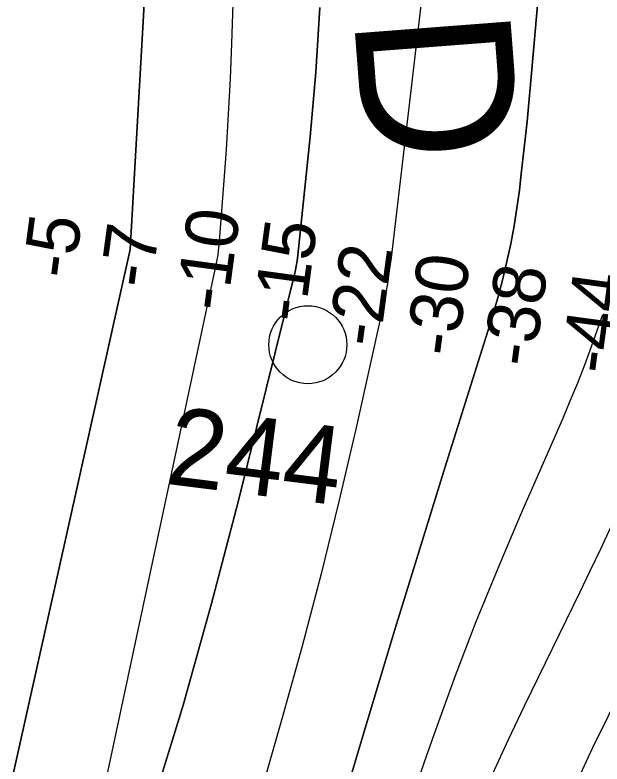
# Model space of a CAD drawing. Extents: x 3279314 to 3317160, y 734079 to 759431.
# Drawn here: x 3310016 to 3310768, y 743155 to 744116 of the extents above; entities that cross this region are included whole.
import ezdxf

# ---------------------------------------------------------------- set-up
doc = ezdxf.new("R2010")
doc.units = 0
for name, color, linetype in [('V-RIVR-EDGE', 7, 'Continuous'), ('V-RIVR-IDEN', 7, 'Continuous'), ('V-RIVR-MILE', 7, 'Continuous'), ('V-RIVR-RANG', 7, 'Continuous'), ('V-TOPO-DPTH', 7, 'Continuous'), ('V-TOPO-MAJR', 7, 'Continuous'), ('V-TOPO-MINR', 7, 'Continuous')]:
    doc.layers.add(name, color=color, linetype=linetype)

msp = doc.modelspace()

# ---------------------------------------------------------------- linework, layer by layer
at = {"layer": 'V-RIVR-EDGE'}
msp.add_spline([(3310747.15, 741422.06), (3310761.27, 741436.93), (3310772.16, 741448.54), (3310772.95, 741451.64), (3310772.56, 741453.19), (3310772.21, 741467.15), (3310772.61, 741472.19), (3310775.33, 741474.12), (3310776.11, 741477.23), (3310778.06, 741481.1), (3310778.46, 741484.98), (3310773.05, 741494.68), (3310773.84, 741499.34), (3310775.79, 741504.37), (3310780.07, 741508.63), (3310785.89, 741512.1), (3310795.63, 741530.31), (3310825.21, 741572.12), (3310845.06, 741601.54), (3310855.18, 741615.48), (3310863.33, 741620.88), (3310868.4, 741629.02), (3310883.19, 741654.19), (3310883.99, 741660.39), (3310891, 741675.88), (3310896.85, 741688.67), (3310901.53, 741697.96), (3310902.33, 741706.1), (3310905.45, 741716.18), (3310909.36, 741728.58), (3310914.03, 741736.71), (3310917.53, 741740.19), (3310923, 741754.53), (3310933.94, 741786.3), (3310941.35, 741805.29), (3310953.85, 741842.87), (3310965.15, 741864.56), (3310977.64, 741894.39), (3310990.11, 741919.18), (3311002.96, 741940.86), (3311006.46, 741946.29), (3311012.68, 741950.15), (3311016.96, 741957.12), (3311022.03, 741967.58), (3311022.04, 741972.23), (3311022.06, 741982.31), (3311022.86, 741990.84), (3311027.17, 742006.73), (3311033.04, 742029.98), (3311035.01, 742042.78), (3311036.22, 742059.84), (3311037.05, 742082.33), (3311037.48, 742099.39), (3311041.77, 742109.85), (3311041.78, 742116.06), (3311042.18, 742121.1), (3311045.29, 742122.64), (3311048.4, 742124.57), (3311051.13, 742129.99), (3311053.47, 742138.91), (3311056.59, 742142), (3311058.53, 742145.1), (3311058.94, 742155.18), (3311061.67, 742160.6), (3311067.12, 742166.02), (3311068.72, 742186.57), (3311068.74, 742196.26), (3311069.14, 742198.98), (3311072.24, 742201.68), (3311075.36, 742205.17), (3311079.24, 742207.48), (3311086.67, 742233.45), (3311085.13, 742236.17), (3311085.14, 742242.37), (3311089.43, 742249.73), (3311096.04, 742257.47), (3311105.36, 742263.26), (3311103.82, 742266.37), (3311108.48, 742271.01), (3311115.88, 742281.85), (3311117.83, 742289.22), (3311122.13, 742302.39), (3311129.54, 742317.5), (3311134.99, 742326.4), (3311141.62, 742341.12), (3311152.54, 742368.24), (3311150.24, 742377.17), (3311150.64, 742380.66), (3311162.31, 742395.36), (3311161.53, 742395.75), (3311151.07, 742400.04), (3311148.76, 742405.09), (3311149.94, 742412.46), (3311150.35, 742423.7), (3311155.04, 742437.26), (3311163.98, 742445.77), (3311167.48, 742449.64), (3311161.31, 742462.46), (3311160.93, 742465.95), (3311162.87, 742466.72), (3311179.16, 742465.9), (3311183.82, 742470.93), (3311192.39, 742486.42), (3311195.13, 742495.72), (3311195.92, 742501.93), (3311195.94, 742507.74), (3311195.56, 742512.4), (3311195.57, 742517.05), (3311192.1, 742523.26), (3311189.39, 742527.93), (3311189.4, 742531.8), (3311190.19, 742537.62), (3311193.69, 742542.65), (3311200.3, 742549.23), (3311213.92, 742566.26), (3311218.99, 742580.21), (3311220.18, 742587.96), (3311224.84, 742593.38), (3311234.98, 742613.9), (3311240.45, 742629.4), (3311242.8, 742639.87), (3311247.85, 742644.9), (3311258.37, 742663.49), (3311264.22, 742676.66), (3311266.55, 742679.75), (3311284.03, 742689.02), (3311288.31, 742696.37), (3311293.38, 742706.45), (3311294.17, 742715.36), (3311293.8, 742720.79), (3311295.36, 742724.28), (3311298.86, 742729.7), (3311303.16, 742743.65), (3311303.18, 742751.79), (3311303.59, 742757.22), (3311304.76, 742763.42), (3311309.83, 742773.88), (3311319.58, 742795.58), (3311324.64, 742802.16), (3311332.42, 742814.55), (3311339.81, 742819.96), (3311347.2, 742828.47), (3311350.71, 742838.16), (3311350.72, 742842.42), (3311349.58, 742850.57), (3311349.98, 742855.22), (3311352.71, 742861.81), (3311361.28, 742877.3), (3311366.72, 742882.33), (3311372.18, 742893.95), (3311375.31, 742905.19), (3311388.96, 742936.95), (3311408.46, 742981.89), (3311418.2, 743001.25), (3311424.81, 743008.61), (3311432.6, 743021), (3311438.45, 743033.39), (3311438.07, 743037.27), (3311433.43, 743043.1), (3311433.83, 743046.59), (3311437.33, 743050.07), (3311441.6, 743052), (3311445.88, 743057.03), (3311448.63, 743073.31), (3311456.81, 743089.19), (3311472.38, 743112.03), (3311480.95, 743125.97), (3311482.91, 743136.44), (3311492.26, 743150.76), (3311492.65, 743155.42), (3311492.67, 743160.07), (3311495.77, 743161.61), (3311500.43, 743161.99), (3311508.6, 743173.22), (3311523.01, 743197.22), (3311534.32, 743223.95), (3311544.45, 743244.87), (3311561.99, 743278.57), (3311577.18, 743305.29), (3311604.83, 743353.31), (3311621.21, 743390.49), (3311639.14, 743426.13), (3311651.2, 743442.39), (3311662.88, 743461.36), (3311672.23, 743477.24), (3311680.45, 743507.46), (3311680.88, 743525.69), (3311684.8, 743542.74), (3311697.32, 743588.47), (3311707.1, 743621.02), (3311721.14, 743655.89), (3311734.41, 743686.5), (3311736.38, 743700.06), (3311739.9, 743713.24), (3311739.93, 743722.94), (3311739.94, 743727.59), (3311741.49, 743729.91), (3311746.17, 743737.27), (3311747.35, 743747.74), (3311748.93, 743755.49), (3311752.05, 743766.34), (3311755.59, 743785.72), (3311758.35, 743802), (3311760.7, 743811.3), (3311763.81, 743814.79), (3311768.47, 743818.26), (3311774.69, 743822.9), (3311780.53, 743834.52), (3311784.45, 743850.41), (3311786.46, 743878.33), (3311787.65, 743888.8), (3311789.21, 743891.9), (3311789.61, 743900.04), (3311789.24, 743905.86), (3311786.94, 743916.72), (3311786.19, 743926.81), (3311786.21, 743936.5), (3311791.67, 743946.57), (3311801.41, 743965.94), (3311807.65, 743981.05), (3311809.63, 743995.78), (3311810.84, 744015.94), (3311809.34, 744037.27), (3311800.08, 744055.13), (3311797.77, 744062.12), (3311797.79, 744068.33), (3311798.19, 744076.08), (3311793.94, 744081.13), (3311782.74, 744099.39), (3311771.54, 744118.03), (3311765.4, 744143.25), (3311761.57, 744163.04), (3311761.21, 744176.23), (3311763.57, 744188.24), (3311763.73, 744251.84), (3311761.87, 744283.64), (3311758.45, 744312.74), (3311753.47, 744337.18), (3311747.32, 744362.02), (3311746.96, 744373.26), (3311744.68, 744392.66), (3311742.01, 744411.28), (3311738.17, 744425.25), (3311736.65, 744435.73), (3311732.02, 744447.76), (3311725.49, 744470.66), (3311719.34, 744494.71), (3311717.06, 744513.33), (3311705.96, 744572.31), (3311696.76, 744617.7), (3311694.49, 744640.2), (3311694.53, 744654.16), (3311703.54, 744690.59), (3311707.88, 744720.06), (3311710.67, 744750.69), (3311711.89, 744773.56), (3311709.62, 744797.23), (3311706.57, 744820.11), (3311700.78, 744830.6), (3311700.41, 744838.36), (3311702.4, 744857.74), (3311707.54, 744896.12), (3311711.09, 744922.87), (3311725.17, 744972.09), (3311744.31, 745024.39), (3311756.41, 745056.94), (3311759.15, 745068.95), (3311759.57, 745082.52), (3311759.65, 745112), (3311754.68, 745143.42), (3311747.79, 745176.79), (3311742.05, 745210.93), (3311741.31, 745224.51), (3311742.13, 745240.4), (3311741.4, 745260.96), (3311735.26, 745285.79), (3311730.24, 745296.28), (3311724.07, 745311.03), (3311721.77, 745321.5), (3311718.33, 745338.58), (3311704.47, 745381.66), (3311698.68, 745391.37), (3311697.52, 745395.64), (3311694.47, 745413.87), (3311694.48, 745418.52), (3311698.37, 745424.72), (3311703.83, 745435.56), (3311704.24, 745445.26), (3311703.1, 745454.18), (3311703.12, 745461.94), (3311703.15, 745473.18), (3311702.03, 745491.41), (3311702.44, 745502.66), (3311704.05, 745524.76), (3311702.54, 745540.66), (3311698.7, 745556.57), (3311694.07, 745565.5), (3311683.25, 745580.65), (3311676.28, 745585.32), (3311673.96, 745589.59), (3311673.98, 745597.35), (3311671.69, 745612.87), (3311671.7, 745617.91), (3311673.27, 745623.34), (3311672.9, 745629.15), (3311669.43, 745637.69), (3311666.72, 745640.03), (3311662.07, 745643.14), (3311657.03, 745644.32), (3311648.5, 745643.17), (3311641.91, 745645.13), (3311638.43, 745648.63), (3311636.51, 745655.61), (3311631.51, 745675.4), (3311626.14, 745696.36), (3311621.54, 745718.48), (3311619.31, 745758.04), (3311618.96, 745773.94), (3311619.37, 745782.47), (3311620.16, 745790.22), (3311620.57, 745799.14), (3311621.38, 745810), (3311621.02, 745821.63), (3311618.73, 745835.6), (3311611.04, 745862.76), (3311604.48, 745877.52), (3311597.54, 745894.21), (3311590.61, 745914.39), (3311586.38, 745928.36), (3311565.19, 745983.48), (3311553.63, 746012.99), (3311544.78, 746042.48), (3311533.99, 746070.04), (3311521.28, 746106.53), (3311510.15, 746151.93), (3311505.19, 746184.51), (3311496.37, 746224.87), (3311490.22, 746250.48), (3311484.08, 746273.76), (3311478.31, 746293.17), (3311471, 746317.23), (3311471.42, 746330.8), (3311471.45, 746343.21), (3311471.47, 746351.74), (3311473.82, 746360.27), (3311476.93, 746363.36), (3311479.66, 746369.17), (3311482.4, 746378.08), (3311481.3, 746405.23), (3311479.4, 746420.75), (3311474.01, 746438.6), (3311466.69, 746454.91), (3311460.5, 746461.13), (3311455.86, 746468.12), (3311452, 746477.05), (3311449.7, 746486.36), (3311444.7, 746501.5), (3311438.9, 746511.21), (3311428.07, 746521.32), (3311424.97, 746523.65), (3311423.05, 746528.7), (3311419.2, 746539.95), (3311414.56, 746547.72), (3311409.92, 746553.55), (3311400.25, 746564.04), (3311389.43, 746577.64), (3311381.69, 746585.81), (3311379.76, 746588.14), (3311379.38, 746592.02), (3311373.99, 746605.99), (3311366.29, 746629.28), (3311359.73, 746641.71), (3311346.97, 746656.09), (3311338.85, 746669.29), (3311329.22, 746695.3), (3311318.42, 746718.59), (3311316.9, 746728.68), (3311312.66, 746739.55), (3311306.51, 746761.67), (3311297.26, 746785.35), (3311290.32, 746803.2), (3311282.59, 746811.75), (3311274.09, 746825.35), (3311272.95, 746836.6), (3311269.12, 746852.89), (3311251.75, 746888.62), (3311235.93, 746920.45), (3311213.94, 746964.72), (3311200.05, 746995), (3311194.29, 747019.45), (3311190.45, 747034.58), (3311185.04, 747041.19), (3311184.66, 747044.68), (3311184.3, 747056.31), (3311182.77, 747064.46), (3311176.22, 747081.54), (3311170.07, 747103.27), (3311165.07, 747118.41), (3311158.51, 747132.39), (3311154.66, 747146.36), (3311151.59, 747156.83), (3311148.89, 747164.21), (3311146.21, 747178.18), (3311143.91, 747189.82), (3311142.78, 747203.39), (3311139.32, 747215.04), (3311130.06, 747234.45), (3311113.14, 747290.33), (3311105.06, 747316.34)], degree=3, dxfattribs=at)
at = {"layer": 'V-RIVR-MILE'}
msp.add_circle((3310391.13, 743692.97), 50, dxfattribs=at)
at = {"layer": 'V-TOPO-DPTH'}
for p, q in [((3310678.38, 744046.17), (3310748.37, 744867.81)), ((3310748.37, 744867.81), (3310678.38, 744046.17)), ((3310675.35, 744012.61), (3310678.38, 744046.17)), ((3310678.38, 744046.17), (3310675.35, 744012.61)), ((3310672.1, 743979.08), (3310675.35, 744012.61)), ((3310675.35, 744012.61), (3310672.1, 743979.08)), ((3310668.52, 743945.58), (3310672.1, 743979.08)), ((3310672.1, 743979.08), (3310668.52, 743945.58)), ((3310664.72, 743912.1), (3310668.52, 743945.58)), ((3310668.52, 743945.58), (3310664.72, 743912.1)), ((3310662.26, 743891.35), (3310664.72, 743912.1)), ((3310664.72, 743912.1), (3310662.26, 743891.35)), ((3310659.15, 743868.33), (3310662.26, 743891.35)), ((3310662.26, 743891.35), (3310659.15, 743868.33)), ((3310655.54, 743845.4), (3310659.15, 743868.33)), ((3310659.15, 743868.33), (3310655.54, 743845.4)), ((3310651.19, 743822.59), (3310655.54, 743845.4)), ((3310655.54, 743845.4), (3310651.19, 743822.59)), ((3310646.34, 743799.88), (3310651.19, 743822.59)), ((3310651.19, 743822.59), (3310646.34, 743799.88)), ((3310640.86, 743777.3), (3310646.34, 743799.88)), ((3310646.34, 743799.88), (3310640.86, 743777.3)), ((3310635.02, 743754.81), (3310640.86, 743777.3)), ((3310640.86, 743777.3), (3310635.02, 743754.81)), ((3310628.65, 743732.47), (3310635.02, 743754.81)), ((3310635.02, 743754.81), (3310628.65, 743732.47)), ((3310621.94, 743710.23), (3310628.65, 743732.47)), ((3310628.65, 743732.47), (3310621.94, 743710.23)), ((3310568.98, 743542.03), (3310621.94, 743710.23)), ((3310621.94, 743710.23), (3310568.98, 743542.03)), ((3310535.81, 743435.67), (3310568.98, 743542.03)), ((3310568.98, 743542.03), (3310535.81, 743435.67)), ((3310503.02, 743329.2), (3310535.81, 743435.67)), ((3310535.81, 743435.67), (3310503.02, 743329.2)), ((3310470.81, 743222.55), (3310503.02, 743329.2)), ((3310503.02, 743329.2), (3310470.81, 743222.55)), ((3310438.98, 743115.78), (3310470.81, 743222.55)), ((3310470.81, 743222.55), (3310438.98, 743115.78))]:
    msp.add_line(p, q, dxfattribs=at)
for points in [[(3310571.16, 745175.57), (3310625.46, 744892.67), (3310497.77, 743804.61), (3310495.58, 743788.13), (3310493.06, 743771.7), (3310490.04, 743755.35), (3310486.68, 743739.06), (3310452.46, 743584.91), (3310430.9, 743491.8), (3310408.23, 743398.98), (3310383.88, 743306.57), (3310358.42, 743214.46), (3310283.08, 742951.22)], [(3310571.16, 745175.57), (3310625.46, 744892.67), (3310497.77, 743804.61), (3310495.58, 743788.13), (3310493.06, 743771.7), (3310490.04, 743755.35), (3310486.68, 743739.06), (3310452.46, 743584.91), (3310430.9, 743491.8), (3310408.23, 743398.98), (3310383.88, 743306.57), (3310358.42, 743214.46), (3310283.08, 742951.22)], [(3310139.23, 745105.38), (3310225.57, 744902.08), (3310163.51, 743815.24), (3309925.5, 742749.34), (3309703.46, 742392.02), (3309672.32, 742340.67), (3309641.92, 742288.89), (3309612.65, 742236.46), (3309584.12, 742183.61), (3309556.17, 742130.43), (3309528.21, 742077.25), (3309500.27, 742024.06), (3309472.33, 741970.87), (3309412.38, 741856.73), (3309402.77, 741838.92), (3309392.88, 741821.26), (3309382.59, 741803.84), (3309372.03, 741786.57), (3309292.01, 741659.07), (3309240.88, 741578.4), (3309189.28, 741498.04), (3309136.95, 741418.15)], [(3309136.95, 741418.15), (3309189.28, 741498.04), (3309240.88, 741578.4), (3309292.01, 741659.07), (3309372.03, 741786.57), (3309382.59, 741803.84), (3309392.88, 741821.26), (3309402.77, 741838.92), (3309412.38, 741856.73), (3309472.33, 741970.87), (3309500.27, 742024.06), (3309528.21, 742077.25), (3309556.17, 742130.43), (3309584.12, 742183.61), (3309612.65, 742236.46), (3309641.92, 742288.89), (3309672.32, 742340.67), (3309703.46, 742392.02), (3309925.5, 742749.34), (3310163.51, 743815.24), (3310225.57, 744902.08), (3310139.23, 745105.38)], [(3310191.73, 743101.72), (3310231.4, 743230.86), (3310267.78, 743360.96), (3310301.97, 743491.7), (3310373.37, 743779.59), (3310374.94, 743786.56), (3310376.32, 743793.57), (3310377.41, 743800.62), (3310378.3, 743807.71), (3310394.13, 743959.46), (3310401.36, 744042.52), (3310406.68, 744125.67)], [(3310191.73, 743101.72), (3310231.4, 743230.86), (3310267.78, 743360.96), (3310301.97, 743491.7), (3310373.37, 743779.59), (3310374.94, 743786.56), (3310376.32, 743793.57), (3310377.41, 743800.62), (3310378.3, 743807.71), (3310394.13, 743959.46), (3310401.36, 744042.52), (3310406.68, 744125.67)]]:
    msp.add_lwpolyline(points, dxfattribs=at)
at = {"layer": 'V-TOPO-MAJR'}
msp.add_lwpolyline([(3310768.7, 743731.35), (3310766.81, 743725.4), (3310754.2, 743690.21), (3310745.55, 743666.81), (3310736.58, 743643.54), (3310727.13, 743620.46), (3310717.36, 743597.51), (3310663.36, 743474.13), (3310634.44, 743406.01), (3310606.53, 743337.49), (3310580.15, 743268.37), (3310554.77, 743198.84), (3310542.86, 743165.04), (3310524.44, 743112.04)], dxfattribs=at)
at = {"layer": 'V-TOPO-MINR'}
for p, q in [((3310748.37, 744867.81), (3310678.38, 744046.17)), ((3310678.38, 744046.17), (3310675.35, 744012.61)), ((3310675.35, 744012.61), (3310672.1, 743979.08)), ((3310672.1, 743979.08), (3310668.52, 743945.58)), ((3310668.52, 743945.58), (3310664.72, 743912.1)), ((3310664.72, 743912.1), (3310662.26, 743891.35)), ((3310662.26, 743891.35), (3310659.15, 743868.33)), ((3310659.15, 743868.33), (3310655.54, 743845.4)), ((3310655.54, 743845.4), (3310651.19, 743822.59)), ((3310651.19, 743822.59), (3310646.34, 743799.88)), ((3310646.34, 743799.88), (3310640.86, 743777.3)), ((3310640.86, 743777.3), (3310635.02, 743754.81)), ((3310635.02, 743754.81), (3310628.65, 743732.47)), ((3310628.65, 743732.47), (3310621.94, 743710.23)), ((3310621.94, 743710.23), (3310568.98, 743542.03)), ((3310568.98, 743542.03), (3310535.81, 743435.67)), ((3310535.81, 743435.67), (3310503.02, 743329.2)), ((3310503.02, 743329.2), (3310470.81, 743222.55)), ((3310470.81, 743222.55), (3310438.98, 743115.78))]:
    msp.add_line(p, q, dxfattribs=at)
for points in [[(3310956.46, 746090.62), (3311066.18, 744930.66), (3311067.07, 744909.18), (3311067.63, 744887.7), (3311067.69, 744866.21), (3311067.43, 744844.72), (3311051.66, 744185.62), (3311048.4, 744105.05), (3311043.37, 744024.63), (3311035.69, 743944.41), (3311026.24, 743864.33), (3311011.17, 743752.51), (3311007.26, 743728.61), (3311002.47, 743704.91), (3310996.36, 743681.51), (3310989.36, 743658.33), (3310775.68, 743215.93), (3310756.03, 743175.87), (3310737.22, 743135.36)], [(3310249.98, 745276.79), (3310325.82, 744911.25), (3310323.38, 744906.2), (3310322.33, 744903.63), (3310321.51, 744901.01), (3310321.02, 744898.31), (3310320.75, 744895.55), (3310293.29, 744079.18), (3310291.46, 744033.89), (3310289.22, 743988.62), (3310286.38, 743943.38), (3310283.13, 743898.17), (3310277.01, 743820.24), (3310276.4, 743814.03), (3310275.62, 743807.84), (3310274.6, 743801.68), (3310273.42, 743795.55), (3310113.58, 743047.07)], [(3310571.16, 745175.57), (3310625.46, 744892.67), (3310497.77, 743804.61), (3310495.58, 743788.13), (3310493.06, 743771.7), (3310490.04, 743755.35), (3310486.68, 743739.06), (3310452.46, 743584.91), (3310430.9, 743491.8), (3310408.23, 743398.98), (3310383.88, 743306.57), (3310358.42, 743214.46), (3310283.08, 742951.22)], [(3310139.23, 745105.38), (3310225.57, 744902.08), (3310163.51, 743815.24), (3309925.5, 742749.34), (3309703.46, 742392.02), (3309672.32, 742340.67), (3309641.92, 742288.89), (3309612.65, 742236.46), (3309584.12, 742183.61), (3309556.17, 742130.43), (3309528.21, 742077.25), (3309500.27, 742024.06), (3309472.33, 741970.87), (3309412.38, 741856.73), (3309402.77, 741838.92), (3309392.88, 741821.26), (3309382.59, 741803.84), (3309372.03, 741786.57), (3309292.01, 741659.07), (3309240.88, 741578.4), (3309189.28, 741498.04), (3309136.95, 741418.15)], [(3310406.68, 744125.67), (3310401.36, 744042.52), (3310394.13, 743959.46), (3310378.3, 743807.71), (3310377.41, 743800.62), (3310376.32, 743793.57), (3310374.94, 743786.56), (3310373.37, 743779.59), (3310301.97, 743491.7), (3310267.78, 743360.96), (3310231.4, 743230.86), (3310191.73, 743101.72)], [(3310779.16, 743458.47), (3310766.22, 743430.81), (3310753.08, 743403.24), (3310739.8, 743375.74), (3310668.43, 743229.28), (3310647.89, 743186.07), (3310627.92, 743142.61)]]:
    msp.add_lwpolyline(points, dxfattribs=at)

# ---------------------------------------------------------------- texts
at = {"layer": 'V-RIVR-IDEN'}
for s, height, rotation, p in [('BEND', 200, 274.3989, (3310407.72, 744662.49)), ('244', 100, 352.83032, (3310207.18, 743514.89)), ('244', 100, 352.83032, (3310207.18, 743514.89))]:
    msp.add_text(s, height=height, rotation=rotation, dxfattribs=at).set_placement(p)
at = {"layer": 'V-RIVR-RANG'}
for s, p in [('-10', (3310287.27, 743734.36)), ('-5', (3310091.09, 743776.05)), ('-7', (3310190.36, 743763.96)), ('-15', (3310386.23, 743719.92)), ('-22', (3310482.89, 743688.49)), ('-30', (3310582.13, 743676.15)), ('-38', (3310681.23, 743662.76)), ('-44', (3310780.9, 743653.55))]:
    msp.add_text(s, height=67, rotation=82.30642, dxfattribs=at).set_placement(p)

doc.saveas('drawing.dxf')
